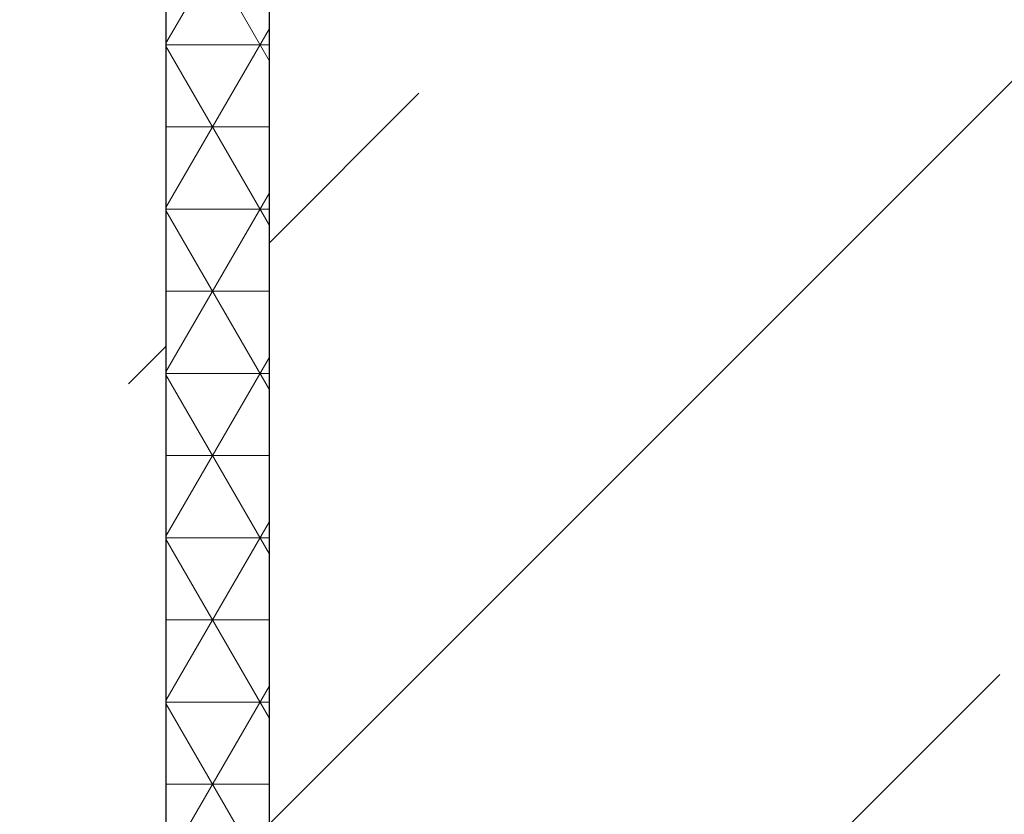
# Model space of a CAD drawing. Header units: millimetres. Extents: x 4747 to 1198744, y 17680 to 73179.
# Tile 313 of 377: x 127839 to 128220, y 51886 to 52193. Entities that reach past the tile are written whole.
import ezdxf

# ---------------------------------------------------------------- set-up
doc = ezdxf.new("R2010")
doc.units = ezdxf.units.MM
pattern_1 = [(45, (42400.1, 91172.18), (-224.5064, 224.5064), []), (45, (42624.6, 91172.18), (-224.5064, 224.5064), [158.75, -79.375])]

msp = doc.modelspace()

# ---------------------------------------------------------------- hatches: boundary and pattern name
h = msp.add_hatch()
h.set_pattern_fill('ANSI33', color=256, scale=50)
h.set_pattern_definition(pattern_1)
h.paths.add_polyline_path([(127765.59851, 52718.56257), (127770.59851, 52718.56257), (127770.59851, 52722.08247), (127765.59851, 52722.08247)], flags=16)
edge = h.paths.add_edge_path()
edge.add_line((127645.59851, 51321.72172), (127895.59851, 51321.72172))
edge.add_line((127895.59851, 51321.72172), (127895.59851, 52811.17604))
edge.add_line((127895.59851, 52811.17604), (127780.95104, 52811.17604))
edge.add_arc((127770.59851, 52811.17604), 10.35253, -180, 0, ccw=False)
edge.add_line((127760.24597, 52811.17604), (127645.59851, 52811.17604))
edge.add_line((127645.59851, 52811.17604), (127645.59851, 51321.72172))
at = {"lineweight": 5}
h = msp.add_hatch(dxfattribs=at)
h.set_pattern_fill('NET3', color=0, scale=10)
h.set_pattern_definition([(0, (42400.086, 91172.177), (0, 31.75), []), (60, (42400.086, 91172.177), (-27.496307, 15.875), []), (120, (42400.086, 91172.177), (-27.496307, -15.875), [])])
h.paths.add_polyline_path([(127895.59851, 51321.72172), (127935.59851, 51321.72172), (127935.59851, 52811.17604), (127895.59851, 52811.17604)])
h = msp.add_hatch()
h.set_pattern_fill('ANSI33', color=256, scale=50)
h.set_pattern_definition(pattern_1)
h.paths.add_polyline_path([(127935.59851, 51321.72172), (128335.59894, 51321.72172), (128335.59852, 52427.17352), (128324.58417, 52427.17604), (128324.58417, 52461.17604), (127935.59851, 52461.17604)])

# ---------------------------------------------------------------- linework, layer by layer
for p, q in [((127895.59851, 54061.17604), (127895.59851, 51321.72172)), ((127935.59851, 51321.72172), (127935.59851, 52811.17604))]:
    msp.add_line(p, q)

doc.saveas('drawing.dxf')
